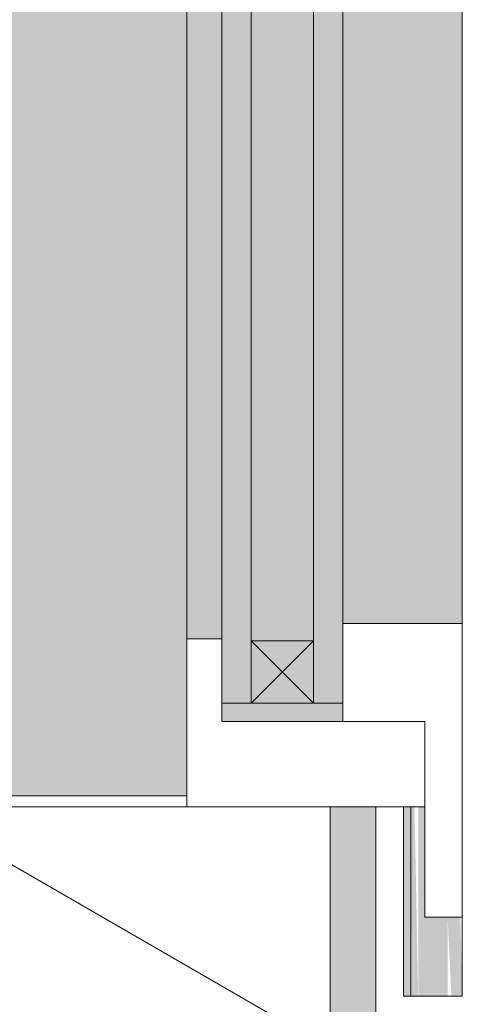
# Model space of a CAD drawing. Header units: millimetres. Extents: x -281 to 121694, y -16481 to 65128.
# Tile 521 of 656: x 32436 to 32556, y 22958 to 23226. Entities that reach past the tile are written whole.
import ezdxf

# ---------------------------------------------------------------- set-up
doc = ezdxf.new("R2010")
doc.units = ezdxf.units.MM
for name, color, linetype, lineweight in [('A--A2__Ruwbouw', 8, 'Continuous', 5), ('A--L$01A__Algemeen', 7, 'Continuous', 5), ('A--L21__Buitenwanden', 3, 'Continuous', 5), ('A--L3__Afbouw', 2, 'Continuous', 5), ('A--L82__LosseGebruikersInvent', 1, 'Continuous', 5)]:
    doc.layers.add(name, color=color, linetype=linetype, lineweight=lineweight)

# ---------------------------------------------------------------- blocks, each defined once
blk = doc.blocks.new('NLRS_WI_kozijn_gen_cpz - NLRS_WI_kozijn bxh_2550x2620mm ongelijk_gen_cpz-74022358-L_80_ 12')
at = {"layer": 'A--L3__Afbouw'}
blk.add_hatch(color=256, dxfattribs=at).paths.add_polyline_path([(-1254, -84.75), (-491, -84.75), (-491, -27.75), (-447, -27.75), (-447, -84.75), (1254, -84.75), (1254, 142.25), (-1254, 142.25)])
h = blk.add_hatch(color=256, dxfattribs=at)
h.paths.add_polyline_path([(-1211.2, -94.25), (-509, -94.25), (-509, -87.75), (-491, -87.75), (-491, -84.75), (-1211.2, -84.75), (-1211.2, -87.75)])
h.paths.add_polyline_path([(-447, -84.75), (-447, -87.75), (-429, -87.75), (-429, -94.25), (1211.2, -94.25), (1211.2, -84.75), (-444, -84.75)])
h = blk.add_hatch(color=256, dxfattribs=at)
h.paths.add_polyline_path([(-1207, -149.55), (-1207, -159.75), (-509, -159.75), (-509, -127.25), (-1207, -127.25)])
h.paths.add_polyline_path([(-429, -159.75), (1207, -159.75), (1207, -127.25), (-429, -127.25)])
for p, q in [((-1254, 142.25), (-1254, -84.75)), ((-1254, -84.75), (-1257, -84.75)), ((-1257, -84.75), (-1211.2, -84.75)), ((-1211.2, -84.75), (-1211.2, -94.25)), ((-1211.2, -84.75), (-491, -84.75)), ((-1233.7, -127.25), (-1233.7, -149.55)), ((-1233.7, -149.55), (-1233.7, -127.25)), ((-1207, -127.25), (-1207, -159.75)), ((-1257, -149.55), (-1257, -136.25)), ((-1287, -149.55), (-1233.7, -149.55)), ((-1287, -159.75), (-1287, -149.55)), ((-1233.7, -149.55), (-1257, -149.55)), ((-1207, -159.75), (-1287, -159.75)), ((-1207, -159.75), (-509, -159.75))]:
    blk.add_line(p, q, dxfattribs=at)
blk = doc.blocks.new('CSWK_double-triple glass panel - CSWK_double-triple glass panel-74020111-L_80_ 12')
at = {"layer": 'A--L$01A__Algemeen'}
for points in [[(-364.85, -32), (-364.85, -40), (364.85, -40), (364.85, -32), (-335.75, -32)], [(-364.85, -57), (-364.85, -65), (364.85, -65), (364.85, -57), (-335.75, -57)]]:
    blk.add_hatch(color=256, dxfattribs=at).paths.add_polyline_path(points)
at = {"layer": 'A--L82__LosseGebruikersInvent'}
blk.add_hatch(color=256, dxfattribs=at).paths.add_polyline_path([(-369.85, -57), (-369.85, -65), (-364.85, -65), (-364.85, -57), (364.85, -57), (364.85, -65), (369.85, -65), (369.85, -32), (364.85, -32), (364.85, -40), (-364.85, -40), (-364.85, -32), (-369.85, -32), (-369.85, -40.54)])
at = {"layer": 'A--L$01A__Algemeen'}
for p, q in [((-364.85, -32), (364.85, -32)), ((-364.85, -40), (-364.85, -32)), ((364.85, -40), (-364.85, -40)), ((-364.85, -40), (-364.85, -57)), ((-347.85, -40), (-364.85, -40)), ((-364.85, -57), (-347.85, -40)), ((-347.85, -57), (-364.85, -40)), ((-347.85, -57), (-347.85, -40)), ((-364.85, -57), (364.85, -57)), ((-364.85, -65), (-364.85, -57)), ((-364.85, -57), (-347.85, -57)), ((364.85, -65), (-364.85, -65))]:
    blk.add_line(p, q, dxfattribs=at)
at = {"layer": 'A--L82__LosseGebruikersInvent'}
for p, q in [((-369.85, -32), (-364.85, -32)), ((-369.85, -65), (-369.85, -32)), ((-364.85, -65), (-369.85, -65))]:
    blk.add_line(p, q, dxfattribs=at)
blk = doc.blocks.new('CWP_binnengevel afwerking - NLRS_CWP_41_12_07_gevelafwerking Alumet ALUnature Matt etched E6_gen_cpz-V475-L_80_ 12')
at = {"layer": 'A--L3__Afbouw'}
h = blk.add_hatch(color=256, dxfattribs=at)
h.paths.add_polyline_path([(1313.5, 8), (1292, 7.46), (1292, 4), (1313.5, 5.04), (1313.5, 7.86)])
h.paths.add_polyline_path([(-1282, 6.83), (-1282, 8), (-1301, 7.46), (-1301, 4), (-1282, 5.04), (-1282, 6.82)])
h = blk.add_hatch(color=256, dxfattribs=at)
h.paths.add_polyline_path([(1313.5, 4), (1292, 4), (1292, -2.2), (1262, -2.2), (1262, -4.01), (1313.5, -4.01), (1313.5, -2.2)])
h.paths.add_polyline_path([(-1252, -2.2), (-1282, -2.2), (-1282, 4), (-1301, 4), (-1301, -2.2), (-1313.5, -2.2), (-1313.5, -4.01), (-1252, -4.01)])
h = blk.add_hatch(color=256, dxfattribs=at)
h.paths.add_polyline_path([(1313.5, -5.43), (1313.5, -4.01), (1262, -5.01), (1262, -6.01), (1313.5, -5.74)])
h.paths.add_polyline_path([(-1252, -4.01), (-1313.5, -5.01), (-1313.5, -6.01), (-1252, -5.01), (-1252, -4.02)])
h = blk.add_hatch(color=256, dxfattribs=at)
h.paths.add_polyline_path([(1313.5, -8.01), (1313.5, -6.01), (1262, -6.01), (1262, -8.01)])
h.paths.add_polyline_path([(-1252, -6.01), (-1313.5, -6.01), (-1313.5, -8.01), (-1252, -8.01)])
for p, q in [((1313.5, 8), (1292, 8)), ((1313.5, 4), (1313.5, 8)), ((1313.5, 4), (1313.5, -4.01)), ((1313.5, -4.01), (1313.5, -6.01)), ((1313.5, -6.01), (1262, -6.01)), ((1313.5, -8.01), (1262, -8.01)), ((1313.5, -6.01), (1313.5, -8.01))]:
    blk.add_line(p, q, dxfattribs=at)

msp = doc.modelspace()

# ---------------------------------------------------------------- hatches: boundary and pattern name
at = {"layer": 'A--A2__Ruwbouw'}
h = msp.add_hatch(dxfattribs=at)
h.set_pattern_fill('FP_438', color=256, angle=60, style=0, pattern_type=2)
h.set_pattern_definition([(150, (32532.5, 32800), (-70, -121.2436), []), (210, (32532.5, 32800), (70, -121.2436), [])])
h.paths.add_polyline_path([(32499.04, 22685), (32520, 22685), (32520, 23012), (32285, 23012), (32285, 22685)])
h.paths.add_polyline_path([(32285, 25526), (32520, 25526), (32520, 25674), (32285, 25674), (32285, 25550)])
h.paths.add_polyline_path([(32285, 29126), (32520, 29126), (32520, 29274), (32285, 29274), (32285, 29150)])
h.paths.add_polyline_path([(32520, 32726), (32520, 32874), (32285, 32874), (32285, 32726), (32499.04, 32726)])
h.paths.add_polyline_path([(32499.04, 36326), (32520, 36326), (32520, 36474), (32285, 36474), (32285, 36326)])
h.paths.add_polyline_path([(32520, 39926), (32520, 40074), (32285, 40074), (32285, 39926), (32499.04, 39926)])
h.paths.add_polyline_path([(32520, 42588), (32520, 42915), (32285, 42915), (32285, 42588), (32499.04, 42588)])
h = msp.add_hatch(dxfattribs=at)
h.set_pattern_fill('FP_437', color=256, style=0, pattern_type=2)
h.set_pattern_definition([(90, (32532.5, 32800), (-100, -1e-13), [1000, 0]), (135, (32532.5, 32800), (-1e-13, 100.0132), [141.42, -141.42]), (45, (32532.5, 32800), (-2e-13, 100.0132), [141.42, -141.42])])
h.paths.add_polyline_path([(32532.5, 22920), (32532.5, 23012), (32520, 23012), (32520, 22920)])
h.paths.add_polyline_path([(32532.5, 25526), (32532.5, 25674), (32520, 25674), (32520, 25526)])
h.paths.add_polyline_path([(32532.5, 29126), (32532.5, 29274), (32520, 29274), (32520, 29126)])
h.paths.add_polyline_path([(32532.5, 32726), (32532.5, 32874), (32520, 32874), (32520, 32726)])
h.paths.add_polyline_path([(32532.5, 36326), (32532.5, 36474), (32520, 36474), (32520, 36326)])
h.paths.add_polyline_path([(32520, 39926), (32532.5, 39926), (32532.5, 40074), (32520, 40074), (32520, 40039.48)])
h.paths.add_polyline_path([(32520, 42588), (32532.5, 42588), (32532.5, 42680), (32520, 42680)])

# ---------------------------------------------------------------- linework, layer by layer
at = {"layer": 'A--L21__Buitenwanden'}
for p, q in [((32532.5, 23012), (32260, 23012)), ((32520, 22920), (32520, 23012)), ((32532.5, 22932.5), (32532.5, 23012))]:
    msp.add_line(p, q, dxfattribs=at)

# ---------------------------------------------------------------- block references
at = {"layer": 'A--L$01A__Algemeen', "rotation": 89.99999999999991}
msp.add_blockref('CSWK_double-triple glass panel - CSWK_double-triple glass panel-74020111-L_80_ 12', (32458.5, 23405.15), dxfattribs=at)
at = {"layer": 'A--L3__Afbouw'}
for name, p, rotation in [('NLRS_WI_kozijn_gen_cpz - NLRS_WI_kozijn bxh_2550x2620mm ongelijk_gen_cpz-74022358-L_80_ 12', (32396.25, 24269), 89.99999999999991), ('CWP_binnengevel afwerking - NLRS_CWP_41_12_07_gevelafwerking Alumet ALUnature Matt etched E6_gen_cpz-V475-L_80_ 12', (32548, 24274), 270)]:
    msp.add_blockref(name, p, dxfattribs=dict(at, rotation=rotation))

doc.saveas('drawing.dxf')
